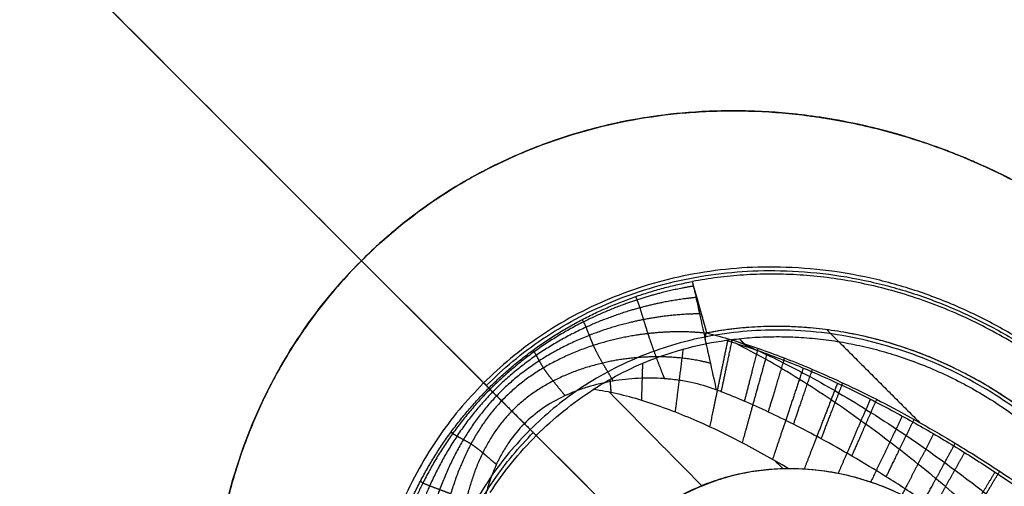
# Model space of a CAD drawing. Header units: millimetres. Extents: x -657 to 864, y -831 to 851.
# Tile 331 of 656: x -530.43 to -517.02, y 121.05 to 127.41. Entities that reach past the tile are written whole.
import ezdxf

# ---------------------------------------------------------------- set-up
doc = ezdxf.new("R2010")
doc.units = ezdxf.units.MM
doc.layers.add('Default', color=7, linetype='Continuous', true_color=0x000000)

msp = doc.modelspace()

# ---------------------------------------------------------------- linework, layer by layer
at = {"layer": 'Default'}
for points in [[(-473.689, 252.937, -369.879), (-564.137, 162.488, -369.879), (-654.586, 72.04, -369.879)], [(-474.323, 252.108, -369.665), (-564.04, 162.391, -369.665), (-653.757, 72.674, -369.665)], [(-363.37, 241.828, -413.926), (-503.423, 101.775, -413.926), (-643.477, -38.278, -413.926)], [(-363.801, 241.268, -413.689), (-503.359, 101.71, -413.689), (-642.916, -37.847, -413.689)], [(-525.776, 124.127, -340.556), (-548.893, 147.244, -340.556), (-572.011, 170.362, -340.556)], [(-572.011, 170.362, -340.302), (-548.893, 147.244, -340.302), (-525.776, 124.127, -340.302)], [(-236.207, 159.53, -441.841), (-398.693, -2.956, -441.841), (-561.179, -165.442, -441.841)], [(-236.639, 159.098, -441.588), (-398.693, -2.956, -441.588), (-560.747, -165.01, -441.588)], [(-525.776, 124.127, -340.556), (-525.776, 124.127, -340.429), (-525.776, 124.127, -340.302)]]:
    msp.add_open_spline(points, degree=2, dxfattribs=at)
for points, knots in [([(-593.147, 191.498, -340.302), (-583.971, 182.322, -350.704), (-555.936, 154.287, -379.344), (-491.44, 89.791, -426.649), (-434.215, 32.566, -441.841), (-398.693, -2.956, -441.841)], [2.41548, 2.41548, 2.41548, 2.41548, 70.396144, 198.636056, 404.995527, 404.995527, 404.995527, 404.995527]), ([(-592.636, 190.987, -340.556), (-583.582, 181.933, -350.788), (-555.685, 154.036, -379.242), (-491.381, 89.732, -426.406), (-434.193, 32.544, -441.588), (-398.693, -2.956, -441.588)], [2.408267, 2.408267, 2.408267, 2.408267, 69.367076, 197.537893, 403.786179, 403.786179, 403.786179, 403.786179]), ([(-525.776, 124.127, -340.302), (-525.455, 124.447, -340.302), (-524.936, 124.874, -340.304), (-524.359, 125.219, -340.308), (-523.961, 125.43, -340.311), (-523.755, 125.527, -340.313), (-523.122, 125.79, -340.319), (-522.687, 125.923, -340.324), (-522.018, 126.062, -340.332), (-521.679, 126.115, -340.336), (-521.275, 126.151, -340.341), (-521.071, 126.162, -340.343), (-520.984, 126.165, -340.344), (-520.925, 126.167, -340.345), (-520.897, 126.168, -340.346), (-520.623, 126.173, -340.349), (-520.257, 126.163, -340.354), (-519.829, 126.122, -340.359), (-519.615, 126.094, -340.362), (-519.508, 126.078, -340.363), (-519.463, 126.071, -340.364), (-519.432, 126.066, -340.364), (-519.418, 126.064, -340.364), (-519.135, 126.016, -340.368), (-518.74, 125.931, -340.373), (-518.287, 125.797, -340.378), (-518.062, 125.722, -340.38), (-517.95, 125.682, -340.381), (-517.894, 125.662, -340.382), (-517.87, 125.653, -340.382), (-517.854, 125.647, -340.383), (-517.847, 125.644, -340.383), (-517.556, 125.535, -340.386), (-517.28, 125.415, -340.388), (-516.873, 125.211, -340.392), (-516.672, 125.104, -340.394), (-516.441, 124.97, -340.395), (-516.326, 124.9, -340.396), (-516.277, 124.869, -340.397), (-516.245, 124.849, -340.397), (-516.23, 124.839, -340.397), (-515.659, 124.477, -340.401), (-515.148, 124.067, -340.403), (-514.679, 123.598, -340.403)], [0, 0, 0, 0, 2.1622, 3.2433, 3.2433, 4.3244, 4.3244, 6.486601, 6.486601, 7.567701, 8.108251, 8.378526, 8.513663, 8.513663, 8.648801, 8.648801, 9.729901, 10.270451, 10.540726, 10.675863, 10.743432, 10.743432, 10.811001, 10.811001, 11.892101, 12.432651, 12.702926, 12.838064, 12.905632, 12.939417, 12.939417, 12.973201, 12.973201, 14.054301, 14.054301, 14.594851, 14.865126, 15.000264, 15.067833, 15.067833, 15.135401, 15.135401, 17.297601, 17.297601, 17.297601, 17.297601]), ([(-514.679, 123.598, -340.657), (-514.914, 123.833, -340.657), (-515.159, 124.053, -340.656), (-515.542, 124.36, -340.655), (-515.738, 124.508, -340.654), (-515.973, 124.672, -340.653), (-516.092, 124.751, -340.652), (-516.144, 124.785, -340.651), (-516.178, 124.807, -340.651), (-516.197, 124.819, -340.651), (-516.473, 124.994, -340.649), (-516.739, 125.144, -340.647), (-517.146, 125.348, -340.643), (-517.352, 125.444, -340.642), (-517.596, 125.546, -340.639), (-517.718, 125.595, -340.638), (-517.78, 125.619, -340.637), (-517.806, 125.629, -340.637), (-517.824, 125.636, -340.637), (-517.834, 125.639, -340.637), (-518.097, 125.738, -340.634), (-518.484, 125.862, -340.629), (-518.943, 125.973, -340.624), (-519.175, 126.02, -340.621), (-519.291, 126.042, -340.62), (-519.341, 126.05, -340.619), (-519.374, 126.056, -340.619), (-519.392, 126.059, -340.618), (-519.652, 126.102, -340.615), (-520.019, 126.146, -340.611), (-520.446, 126.167, -340.605), (-520.66, 126.17, -340.602), (-520.751, 126.17, -340.601), (-520.812, 126.169, -340.6), (-520.844, 126.169, -340.6), (-521.343, 126.158, -340.594), (-521.801, 126.107, -340.588), (-522.692, 125.922, -340.577), (-523.125, 125.789, -340.573), (-524.393, 125.262, -340.561), (-525.136, 124.767, -340.556), (-525.776, 124.127, -340.556)], [0, 0, 0, 0, 1.081886, 1.081886, 1.622829, 1.893301, 2.028537, 2.096155, 2.096155, 2.163772, 2.163772, 3.245659, 3.245659, 3.786602, 4.057073, 4.192309, 4.259927, 4.293736, 4.293736, 4.327545, 4.327545, 5.409431, 5.950374, 6.220846, 6.356082, 6.423699, 6.423699, 6.491317, 6.491317, 7.573204, 8.114147, 8.384618, 8.519854, 8.519854, 8.65509, 8.65509, 10.818862, 10.818862, 12.982635, 12.982635, 17.310179, 17.310179, 17.310179, 17.310179]), ([(-525.247, 113.03, -340.403), (-525.465, 113.248, -340.403), (-525.671, 113.475, -340.402), (-525.96, 113.83, -340.401), (-526.1, 114.011, -340.4), (-526.255, 114.228, -340.399), (-526.319, 114.323, -340.399), (-526.362, 114.386, -340.398), (-526.384, 114.419, -340.398), (-526.565, 114.694, -340.396), (-526.713, 114.946, -340.394), (-526.915, 115.331, -340.391), (-527.011, 115.527, -340.389), (-527.115, 115.758, -340.387), (-527.165, 115.875, -340.386), (-527.186, 115.926, -340.385), (-527.2, 115.959, -340.385), (-527.207, 115.977, -340.385), (-527.315, 116.244, -340.382), (-527.448, 116.625, -340.378), (-527.57, 117.077, -340.373), (-527.623, 117.305, -340.37), (-527.648, 117.42, -340.369), (-527.658, 117.469, -340.368), (-527.664, 117.502, -340.368), (-527.668, 117.519, -340.367), (-527.719, 117.784, -340.364), (-527.774, 118.157, -340.359), (-527.806, 118.592, -340.354), (-527.814, 118.778, -340.351), (-527.817, 118.903, -340.35), (-527.818, 118.966, -340.349), (-527.823, 120.005, -340.336), (-527.649, 120.934, -340.324), (-526.944, 122.694, -340.307), (-526.437, 123.465, -340.302), (-525.776, 124.127, -340.302)], [0, 0, 0, 0, 1.083155, 1.083155, 1.624733, 1.895522, 2.030917, 2.030917, 2.166311, 2.166311, 3.249466, 3.249466, 3.791044, 4.061833, 4.197227, 4.264925, 4.264925, 4.332622, 4.332622, 5.415777, 5.957355, 6.228144, 6.363538, 6.431236, 6.431236, 6.498933, 6.498933, 7.582088, 8.123666, 8.394455, 8.394455, 8.665244, 8.665244, 12.997866, 12.997866, 17.330488, 17.330488, 17.330488, 17.330488]), ([(-525.776, 124.127, -340.556), (-526.108, 123.795, -340.556), (-526.547, 123.256, -340.558), (-526.958, 122.555, -340.563), (-527.112, 122.239, -340.566), (-527.21, 122.024, -340.568), (-527.257, 121.914, -340.569), (-527.387, 121.587, -340.572), (-527.464, 121.364, -340.574), (-527.594, 120.911, -340.579), (-527.649, 120.679, -340.582), (-527.736, 120.21, -340.587), (-527.785, 119.856, -340.592), (-527.811, 119.436, -340.597), (-527.817, 119.255, -340.599), (-527.819, 119.134, -340.601), (-527.819, 119.075, -340.602), (-527.817, 118.764, -340.606), (-527.797, 118.392, -340.61), (-527.743, 117.957, -340.616), (-527.708, 117.74, -340.619), (-527.689, 117.631, -340.62), (-527.68, 117.585, -340.62), (-527.674, 117.554, -340.621), (-527.671, 117.539, -340.621), (-527.617, 117.26, -340.624), (-527.521, 116.872, -340.629), (-527.377, 116.426, -340.634), (-527.296, 116.205, -340.636), (-527.254, 116.095, -340.638), (-527.236, 116.048, -340.638), (-527.223, 116.017, -340.638), (-527.217, 116.002, -340.639), (-527.102, 115.717, -340.641), (-526.98, 115.455, -340.644), (-526.778, 115.07, -340.647), (-526.672, 114.88, -340.649), (-526.54, 114.663, -340.65), (-526.482, 114.57, -340.651), (-526.443, 114.509, -340.651), (-526.424, 114.479, -340.652), (-526.068, 113.938, -340.655), (-525.683, 113.466, -340.657), (-525.247, 113.03, -340.657)], [0, 0, 0, 0, 2.16185, 3.242775, 3.783237, 3.783237, 4.323699, 4.323699, 5.404624, 5.404624, 6.485549, 6.485549, 7.566474, 8.106936, 8.377168, 8.377168, 8.647399, 8.647399, 9.728324, 10.268786, 10.539017, 10.674133, 10.741691, 10.741691, 10.809249, 10.809249, 11.890173, 12.430636, 12.700867, 12.835983, 12.903541, 12.903541, 12.971098, 12.971098, 14.052023, 14.052023, 14.592486, 14.862717, 14.997832, 14.997832, 15.132948, 15.132948, 17.294798, 17.294798, 17.294798, 17.294798])]:
    msp.add_open_spline(points, degree=3, knots=knots, dxfattribs=at)
msp.add_rational_spline([(-514.679, 123.598, -340.48), (-520.492, 129.411, -340.48), (-525.776, 124.127, -340.48), (-531.06, 118.843, -340.48), (-525.247, 113.03, -340.48)], [1, 0.707106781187, 1, 0.707106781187, 1], degree=2, knots=[1.570796, 1.570796, 1.570796, 3.141593, 3.141593, 4.712389, 4.712389, 4.712389], dxfattribs=at)
at = {"layer": 'Default', "color": 18, "true_color": 0x000000}
for points, weights, degree in [([(-515.537, 122.054, -338.464), (-520.028, 126.546, -338.464), (-524.111, 122.462, -338.464)], [1, 0.707106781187, 1], 2), ([(-524.076, 122.427, -337.51), (-520.025, 126.478, -337.51), (-515.569, 122.022, -337.51)], [1, 0.707106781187, 1], 2), ([(-524.041, 122.392, -336.557), (-522.899, 123.534, -336.557), (-521.267, 123.844, -336.557)], [1, 0.96191856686, 1], 2), ([(-515.601, 121.99, -336.557), (-518.065, 124.454, -336.557), (-521.267, 123.844, -336.557)], [1, 0.873457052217, 1], 2), ([(-521.18, 123.536, -335.976), (-521.201, 123.608, -336.028), (-521.218, 123.67, -336.094), (-521.232, 123.72, -336.169)], [1.00041343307, 0.997879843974, 1.00699095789, 1.02774677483], 3), ([(-521.07, 123.144, -335.848), (-521.103, 123.261, -335.849), (-521.136, 123.377, -335.879), (-521.165, 123.483, -335.942)], [1.1069772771, 1.04972189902, 1.01544928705, 1.00415944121], 3), ([(-516.114, 121.477, -338.464), (-519.971, 125.333, -338.464), (-523.476, 121.827, -338.464)], [1, 0.707106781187, 1], 2), ([(-516.081, 121.51, -335.848), (-518.251, 123.68, -335.848), (-521.07, 123.143, -335.848)], [1, 0.873458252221, 1], 2), ([(-516.081, 121.51, -335.848), (-518.251, 123.68, -335.848), (-521.07, 123.143, -335.848)], [0.996331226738, 0.811352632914, 0.866026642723], 2), ([(-521.094, 123.055, -335.844), (-521.089, 123.084, -335.847), (-521.084, 123.114, -335.848), (-521.079, 123.143, -335.848)], [1.00435914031, 1.00247265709, 1.00119847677, 1.00053659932], 3), ([(-520.787, 123.037, -336.67), (-520.882, 122.584, -336.67), (-520.967, 122.176, -336.483), (-521.032, 121.864, -336.16)], [1.00002926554, 1.00146683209, 1.05586593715, 1.16322658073], 3), ([(-520.873, 122.342, -335.54), (-520.834, 122.529, -335.735), (-520.782, 122.774, -335.848), (-520.724, 123.047, -335.848)], [1.16323629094, 1.05551047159, 1.00110391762, 1.00001662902], 3), ([(-520.81, 123.043, -336.67), (-518.177, 123.419, -336.67), (-516.174, 121.416, -336.67)], [1, 0.884142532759, 1], 2), ([(-521.395, 122.921, -336.649), (-521.436, 122.596, -336.595), (-521.473, 122.305, -336.449), (-521.503, 122.065, -336.233)], [1.0123801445, 1.0340954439, 1.08437791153, 1.1632275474], 3), ([(-520.556, 122.211, -335.512), (-520.508, 122.399, -335.724), (-520.443, 122.65, -335.848), (-520.37, 122.932, -335.848)], [1.16323632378, 1.05070587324, 0.996356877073, 1.00018933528], 3), ([(-520.252, 122.859, -336.67), (-520.384, 122.382, -336.67), (-520.502, 121.958, -336.455), (-520.589, 121.646, -336.088)], [1.00048178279, 0.994248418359, 1.04850107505, 1.16323975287], 3), ([(-520.232, 122.066, -335.483), (-520.176, 122.252, -335.713), (-520.098, 122.509, -335.848), (-520.01, 122.801, -335.848)], [1.16323635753, 1.04583227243, 0.99175837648, 1.00101466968], 3), ([(-521.947, 122.729, -336.576), (-521.952, 122.545, -336.512), (-521.957, 122.375, -336.418), (-521.962, 122.225, -336.3)], [1.05137010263, 1.07817007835, 1.11545629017, 1.16322873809], 3), ([(-519.757, 122.666, -336.67), (-519.924, 122.167, -336.67), (-520.072, 121.729, -336.427), (-520.175, 121.421, -336.018)], [1.00223917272, 0.988000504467, 1.04166850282, 1.16324316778], 3), ([(-519.889, 121.899, -335.451), (-519.826, 122.083, -335.7), (-519.735, 122.346, -335.848), (-519.631, 122.647, -335.848)], [1.16323639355, 1.04070281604, 0.987154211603, 1.00259058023], 3), ([(-522.392, 122.51, -336.466), (-522.387, 122.448, -336.433), (-522.382, 122.389, -336.397), (-522.377, 122.332, -336.357)], [1.11428512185, 1.12914404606, 1.1454518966, 1.16320867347], 3), ([(-524.111, 122.462, -338.464), (-528.195, 118.379, -338.464), (-523.703, 113.888, -338.464)], [1, 0.707106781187, 1], 2), ([(-525.494, 119.618, -336.557), (-525.183, 121.25, -336.557), (-524.041, 122.392, -336.557)], [1, 0.961918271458, 1], 2), ([(-519.29, 122.459, -336.67), (-519.467, 122.002, -336.67), (-519.626, 121.593, -336.457), (-519.743, 121.291, -336.085)], [1.00507250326, 0.985110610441, 1.02406595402, 1.121938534], 3), ([(-519.513, 121.701, -335.414), (-519.443, 121.882, -335.686), (-519.338, 122.151, -335.848), (-519.217, 122.462, -335.848)], [1.16323643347, 1.03509977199, 0.98240125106, 1.00514087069], 3), ([(-518.842, 122.241, -336.67), (-519.006, 121.865, -336.67), (-519.158, 121.515, -336.517), (-519.281, 121.232, -336.237)], [1.00884020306, 0.986684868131, 1.00617384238, 1.0673071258], 3), ([(-519.094, 121.465, -335.373), (-519.017, 121.641, -335.669), (-518.897, 121.916, -335.848), (-518.756, 122.237, -335.848)], [1.16323647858, 1.02886106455, 0.977448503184, 1.00899879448], 3), ([(-518.407, 122.011, -336.67), (-518.563, 121.685, -336.67), (-518.711, 121.376, -336.55), (-518.837, 121.113, -336.324)], [1.01350137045, 0.98928809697, 0.99764277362, 1.0385654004], 3), ([(-518.626, 121.182, -335.326), (-518.544, 121.351, -335.65), (-518.408, 121.632, -335.848), (-518.246, 121.965, -335.848)], [1.16323652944, 1.0219248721, 0.972361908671, 1.01454763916], 3), ([(-523.476, 121.827, -338.464), (-526.982, 118.321, -338.464), (-523.126, 114.465, -338.464)], [1, 0.707106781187, 1], 2), ([(-523.088, 114.503, -337.348), (-526.903, 118.318, -337.348), (-523.435, 121.786, -337.348)], [1, 0.707106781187, 1], 2), ([(-517.98, 121.768, -336.67), (-518.134, 121.471, -336.67), (-518.282, 121.187, -336.566), (-518.411, 120.939, -336.367)], [1.01905940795, 0.992291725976, 0.993719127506, 1.02334161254], 3), ([(-518.113, 120.851, -335.272), (-518.027, 121.01, -335.628), (-517.872, 121.296, -335.848), (-517.686, 121.64, -335.848)], [1.1632365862, 1.01428188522, 0.967268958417, 1.0221978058], 3), ([(-517.559, 121.514, -336.67), (-517.719, 121.228, -336.67), (-517.873, 120.954, -336.57), (-518.008, 120.712, -336.378)], [1.02552264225, 0.995084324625, 0.99187157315, 1.01588438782], 3), ([(-517.385, 120.205, -336.859), (-519.843, 122.664, -336.859), (-522.078, 120.429, -336.859)], [1, 0.707106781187, 1], 2), ([(-517.144, 121.248, -336.67), (-517.319, 120.957, -336.67), (-517.486, 120.678, -336.563), (-517.632, 120.435, -336.355)], [1.03289298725, 0.996971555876, 0.99047165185, 1.01339327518], 3), ([(-517.554, 120.465, -335.212), (-517.467, 120.612, -335.603), (-517.293, 120.902, -335.848), (-517.081, 121.258, -335.848)], [1.16323664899, 1.00591530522, 0.962309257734, 1.03241850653], 3)]:
    msp.add_rational_spline(points, weights, degree=degree, dxfattribs=at)
for points, degree in [([(-521.267, 123.844, -336.557), (-521.266, 123.841, -336.494), (-521.263, 123.831, -336.432), (-521.259, 123.813, -336.373)], 3), ([(-519.437, 123.188, -335.848), (-518.804, 122.556, -335.848), (-518.172, 121.924, -335.848)], 2), ([(-521.113, 123.142, -335.848), (-521.106, 123.143, -335.848), (-521.092, 123.143, -335.848), (-521.077, 123.143, -335.848), (-521.07, 123.143, -335.848)], 3), ([(-521.07, 123.143, -335.848), (-520.959, 123.115, -335.848), (-520.738, 123.053, -335.848), (-520.407, 122.947, -335.848), (-520.074, 122.827, -335.848), (-519.726, 122.689, -335.848), (-519.35, 122.526, -335.848), (-518.935, 122.33, -335.848), (-518.475, 122.094, -335.848), (-517.972, 121.813, -335.848), (-517.427, 121.485, -335.848), (-516.842, 121.105, -335.848), (-516.225, 120.673, -335.848), (-515.591, 120.197, -335.848), (-514.987, 119.711, -335.848), (-514.407, 119.216, -335.848), (-513.808, 118.674, -335.848), (-513.366, 118.249, -335.848), (-513.139, 118.021, -335.848)], 3), ([(-520.81, 123.043, -336.67), (-520.565, 122.971, -336.67), (-520.097, 122.81, -336.67), (-519.466, 122.546, -336.67), (-518.872, 122.261, -336.67), (-518.3, 121.956, -336.67), (-517.738, 121.629, -336.67), (-517.188, 121.282, -336.67), (-516.648, 120.916, -336.67), (-516.119, 120.534, -336.67), (-515.605, 120.141, -336.67), (-515.082, 119.719, -336.67), (-514.519, 119.238, -336.67), (-514.104, 118.862, -336.67), (-513.888, 118.66, -336.67)], 3), ([(-520.63, 123.066, -336.67), (-520.572, 123.008, -336.67), (-520.515, 122.951, -336.67)], 2), ([(-524.041, 122.392, -336.557), (-524.076, 122.427, -337.51), (-524.111, 122.462, -338.464)], 2), ([(-524.111, 122.462, -338.464), (-523.794, 122.145, -338.464), (-523.476, 121.827, -338.464)], 2), ([(-523.394, 121.745, -336.232), (-523.157, 121.982, -336.232), (-522.891, 122.195, -336.284), (-522.619, 122.372, -336.387)], 3), ([(-520.944, 122.369, -335.546), (-520.948, 122.371, -335.547), (-520.953, 122.372, -335.547), (-520.958, 122.374, -335.547)], 3), ([(-522.398, 122.336, -336.36), (-521.979, 121.912, -336.068), (-521.56, 121.487, -335.776), (-521.141, 121.063, -335.484)], 3), ([(-523.557, 121.908, -335.429), (-520.223, 118.574, -333.13), (-516.89, 115.241, -330.831), (-513.557, 111.908, -328.532)], 3), ([(-523.476, 121.827, -338.464), (-523.435, 121.786, -337.348), (-523.394, 121.745, -336.232)], 2), ([(-524.021, 120.97, -336.387), (-523.844, 121.242, -336.284), (-523.631, 121.508, -336.232), (-523.394, 121.745, -336.232)], 3), ([(-523.394, 121.745, -336.232), (-522.957, 121.308, -335.93), (-522.52, 120.871, -335.629), (-522.084, 120.435, -335.328)], 3), ([(-520.141, 121.402, -336.012), (-520.106, 121.367, -335.987), (-520.072, 121.331, -335.963), (-520.037, 121.296, -335.938)], 3)]:
    msp.add_open_spline(points, degree=degree, dxfattribs=at)
for points, degree, knots in [([(-521.252, 123.781, -336.284), (-521.408, 123.755, -336.294), (-521.718, 123.692, -336.31), (-522.175, 123.562, -336.327), (-522.762, 123.322, -336.349), (-523.442, 122.912, -336.368), (-524.047, 122.398, -336.375), (-524.559, 121.791, -336.358), (-524.966, 121.112, -336.333), (-525.206, 120.526, -336.312), (-525.337, 120.069, -336.3), (-525.403, 119.759, -336.29), (-525.43, 119.604, -336.284)], 5, [-0.000078, -0.000078, -0.000078, -0.000078, -0.000078, -0.000078, 0.125, 0.250001, 0.375001, 0.500001, 0.625001, 0.750001, 0.875, 0.999986, 0.999986, 0.999986, 0.999986, 0.999986, 0.999986]), ([(-521.259, 123.813, -336.373), (-521.25, 123.768, -336.223), (-521.23, 123.678, -336.089), (-521.178, 123.439, -335.902), (-521.145, 123.291, -335.85), (-521.113, 123.142, -335.848)], 3, [-1.27981, -1.27981, -1.27981, -1.27981, -0.639905, -0.639905, 0, 0, 0, 0]), ([(-521.07, 123.143, -335.848), (-521.077, 123.167, -335.849), (-521.09, 123.213, -335.851), (-521.107, 123.276, -335.861), (-521.123, 123.332, -335.875), (-521.136, 123.379, -335.891), (-521.147, 123.416, -335.907), (-521.155, 123.445, -335.921), (-521.16, 123.465, -335.932), (-521.164, 123.478, -335.938), (-521.174, 123.513, -335.959), (-521.195, 123.589, -336.012), (-521.22, 123.679, -336.106), (-521.244, 123.762, -336.231), (-521.254, 123.794, -336.32), (-521.259, 123.813, -336.373)], 3, [-1.270881, -1.270881, -1.270881, -1.270881, -1.168806, -1.076292, -0.994508, -0.924319, -0.866326, -0.820921, -0.788338, -0.768707, -0.762089, -0.613182, -0.381054, -0.226922, 0, 0, 0, 0]), ([(-521.219, 123.626, -336.056), (-521.372, 123.611, -336.072), (-521.679, 123.567, -336.098), (-522.137, 123.463, -336.124), (-522.728, 123.251, -336.157), (-523.414, 122.867, -336.184), (-524.017, 122.367, -336.191), (-524.504, 121.756, -336.158), (-524.875, 121.071, -336.115), (-525.085, 120.483, -336.085), (-525.198, 120.028, -336.073), (-525.253, 119.722, -336.063), (-525.275, 119.57, -336.056)], 5, [-0.000035, -0.000035, -0.000035, -0.000035, -0.000035, -0.000035, 0.125, 0.250001, 0.375001, 0.500001, 0.625001, 0.750001, 0.875, 1, 1, 1, 1, 1, 1]), ([(-521.871, 123.134, -335.86), (-521.884, 123.173, -335.873), (-521.909, 123.252, -335.904), (-521.944, 123.367, -335.973), (-521.984, 123.498, -336.102), (-522.015, 123.588, -336.271), (-522.032, 123.626, -336.411), (-522.04, 123.636, -336.508), (-522.043, 123.637, -336.557)], 5, [0.4403445, 0.4403445, 0.4403445, 0.4403445, 0.4403445, 0.4403445, 0.5802584, 0.7201723, 0.8600861, 0.9999986, 0.9999986, 0.9999986, 0.9999986, 0.9999986, 0.9999986]), ([(-521.187, 123.559, -335.994), (-521.187, 123.559, -335.994), (-521.192, 123.559, -335.994), (-521.198, 123.558, -335.995), (-521.204, 123.558, -335.995)], 3, [-0.000004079, -0.000004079, -0.000004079, -0.000004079, 0, 0.009924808, 0.009924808, 0.009924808, 0.009924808]), ([(-521.17, 123.403, -335.904), (-521.321, 123.402, -335.92), (-521.627, 123.384, -335.945), (-522.086, 123.316, -335.964), (-522.686, 123.143, -335.987), (-523.376, 122.797, -336.006), (-523.971, 122.319, -336.009), (-524.42, 121.709, -335.973), (-524.738, 121.02, -335.934), (-524.908, 120.429, -335.916), (-524.996, 119.975, -335.914), (-525.036, 119.672, -335.909), (-525.052, 119.521, -335.904)], 5, [-0.0000067, -0.0000067, -0.0000067, -0.0000067, -0.0000067, -0.0000067, 0.1250003, 0.2500007, 0.375001, 0.5000013, 0.625001, 0.7500007, 0.8750003, 0.9999428, 0.9999428, 0.9999428, 0.9999428, 0.9999428, 0.9999428]), ([(-522.614, 122.973, -335.848), (-522.627, 123.002, -335.872), (-522.651, 123.059, -335.922), (-522.683, 123.14, -336.01), (-522.717, 123.231, -336.147), (-522.744, 123.291, -336.304), (-522.761, 123.315, -336.428), (-522.77, 123.321, -336.514), (-522.774, 123.322, -336.557)], 5, [0.4403445, 0.4403445, 0.4403445, 0.4403445, 0.4403445, 0.4403445, 0.5802584, 0.7201723, 0.8600861, 0.9999972, 0.9999972, 0.9999972, 0.9999972, 0.9999972, 0.9999972]), ([(-521.113, 123.142, -335.848), (-521.262, 123.157, -335.858), (-521.567, 123.169, -335.867), (-522.026, 123.139, -335.859), (-522.63, 123.008, -335.847), (-523.322, 122.704, -335.838), (-523.909, 122.255, -335.834), (-524.321, 121.651, -335.809), (-524.588, 120.963, -335.8), (-524.714, 120.369, -335.815), (-524.769, 119.916, -335.839), (-524.787, 119.613, -335.848), (-524.791, 119.464, -335.848)], 5, [-8.666014, -8.666014, -8.666014, -8.666014, -8.666014, -8.666014, -7.582759, -6.499505, -5.41625, -4.332995, -3.249746, -2.166498, -1.083249, 0, 0, 0, 0, 0, 0]), ([(-522.619, 122.372, -336.387), (-522.354, 122.544, -336.488), (-522.071, 122.686, -336.561), (-521.74, 122.811, -336.611), (-521.705, 122.824, -336.616), (-521.631, 122.849, -336.625), (-521.594, 122.862, -336.63), (-521.479, 122.898, -336.642), (-521.401, 122.92, -336.649), (-521.159, 122.983, -336.665), (-520.989, 123.018, -336.67), (-520.81, 123.043, -336.67)], 3, [-2.85744, -2.85744, -2.85744, -2.85744, -1.42872, -1.42872, -1.25013, -1.25013, -1.07154, -1.07154, -0.71436, -0.71436, 0, 0, 0, 0]), ([(-521.645, 122.519, -335.538), (-521.668, 122.575, -335.581), (-521.714, 122.692, -335.662), (-521.761, 122.815, -335.735), (-521.808, 122.945, -335.795), (-521.851, 123.071, -335.841), (-521.871, 123.134, -335.86)], 5, [0, 0, 0, 0, 0, 0, 0.2201723, 0.4403445, 0.4403445, 0.4403445, 0.4403445, 0.4403445, 0.4403445]), ([(-521.113, 123.142, -335.848), (-521.108, 123.119, -335.848), (-521.101, 123.089, -335.847), (-521.09, 123.037, -335.843), (-521.086, 123.018, -335.841), (-521.077, 122.977, -335.835), (-521.072, 122.957, -335.832), (-521.057, 122.886, -335.818), (-521.048, 122.846, -335.808), (-521.037, 122.796, -335.792), (-521.034, 122.781, -335.787), (-521.029, 122.76, -335.78), (-521.027, 122.75, -335.776), (-521.025, 122.74, -335.772), (-521.024, 122.736, -335.771), (-521.023, 122.733, -335.77), (-521.023, 122.733, -335.77), (-520.988, 122.572, -335.707), (-520.962, 122.455, -335.624), (-520.944, 122.369, -335.546)], 3, [-1.191456, -1.191456, -1.191456, -1.191456, -1.042524, -1.042524, -0.968058, -0.968058, -0.893592, -0.893592, -0.74466, -0.74466, -0.670194, -0.670194, -0.632961, -0.614345, -0.605036, -0.605036, -0.595728, -0.595728, 0, 0, 0, 0]), ([(-520.643, 123.022, -335.848), (-520.554, 122.984, -335.848), (-520.347, 122.893, -335.848), (-520.021, 122.736, -335.846), (-519.651, 122.543, -335.843), (-519.252, 122.317, -335.837), (-518.814, 122.05, -335.828), (-518.332, 121.735, -335.816), (-517.808, 121.366, -335.8), (-517.244, 120.941, -335.778), (-516.649, 120.461, -335.751), (-516.043, 119.939, -335.718), (-515.445, 119.391, -335.68), (-514.856, 118.819, -335.639), (-514.252, 118.198, -335.59), (-513.849, 117.757, -335.554), (-513.639, 117.521, -335.534)], 3, [0.819002, 0.819002, 0.819002, 0.819002, 1.223022, 1.760617, 2.334376, 2.970221, 3.68859, 4.498707, 5.402848, 6.40286, 7.494362, 8.654622, 9.813624, 10.959228, 12.169282, 13.529246, 13.529246, 13.529246, 13.529246]), ([(-523.296, 122.668, -335.839), (-523.309, 122.689, -335.869), (-523.333, 122.729, -335.932), (-523.364, 122.784, -336.034), (-523.396, 122.845, -336.177), (-523.419, 122.884, -336.326), (-523.434, 122.9, -336.441), (-523.441, 122.904, -336.518), (-523.444, 122.904, -336.557)], 5, [0.4403445, 0.4403445, 0.4403445, 0.4403445, 0.4403445, 0.4403445, 0.5802584, 0.7201723, 0.8600861, 0.9999962, 0.9999962, 0.9999962, 0.9999962, 0.9999962, 0.9999962]), ([(-522.344, 122.488, -335.483), (-522.374, 122.536, -335.516), (-522.433, 122.634, -335.586), (-522.491, 122.732, -335.662), (-522.548, 122.832, -335.738), (-522.594, 122.927, -335.812), (-522.614, 122.973, -335.848)], 5, [0.0000005, 0.0000005, 0.0000005, 0.0000005, 0.0000005, 0.0000005, 0.2201723, 0.4403445, 0.4403445, 0.4403445, 0.4403445, 0.4403445, 0.4403445]), ([(-514.775, 118.023, -336.253), (-514.839, 118.096, -336.262), (-515.028, 118.312, -336.29), (-515.339, 118.658, -336.333), (-515.703, 119.047, -336.379), (-516.052, 119.408, -336.42), (-516.395, 119.751, -336.457), (-516.74, 120.085, -336.491), (-517.091, 120.413, -336.523), (-517.451, 120.735, -336.552), (-517.818, 121.05, -336.578), (-518.192, 121.358, -336.601), (-518.576, 121.658, -336.621), (-518.97, 121.95, -336.638), (-519.38, 122.236, -336.652), (-519.812, 122.517, -336.663), (-520.246, 122.776, -336.669), (-520.543, 122.934, -336.67), (-520.681, 123.004, -336.67)], 3, [1.751126, 1.751126, 1.751126, 1.751126, 2.201919, 3.094929, 3.913266, 4.677665, 5.41601, 6.150642, 6.887726, 7.624044, 8.358985, 9.09364, 9.827503, 10.562267, 11.305058, 12.067564, 12.86151, 13.539329, 13.539329, 13.539329, 13.539329]), ([(-521.023, 122.73, -335.769), (-521.167, 122.767, -335.771), (-521.463, 122.82, -335.759), (-521.911, 122.842, -335.715), (-522.504, 122.771, -335.656), (-523.188, 122.529, -335.607), (-523.776, 122.124, -335.594), (-524.165, 121.532, -335.589), (-524.389, 120.852, -335.626), (-524.456, 120.265, -335.688), (-524.446, 119.817, -335.741), (-524.407, 119.519, -335.764), (-524.379, 119.374, -335.769)], 5, [0, 0, 0, 0, 0, 0, 0.125, 0.250001, 0.375001, 0.500001, 0.625001, 0.750001, 0.875, 1, 1, 1, 1, 1, 1]), ([(-523.001, 122.288, -335.441), (-523.035, 122.33, -335.469), (-523.102, 122.412, -335.532), (-523.166, 122.489, -335.612), (-523.227, 122.566, -335.699), (-523.275, 122.635, -335.791), (-523.296, 122.668, -335.839)], 5, [0.0000011, 0.0000011, 0.0000011, 0.0000011, 0.0000011, 0.0000011, 0.2201723, 0.4403445, 0.4403445, 0.4403445, 0.4403445, 0.4403445, 0.4403445]), ([(-520.958, 122.374, -335.547), (-521.059, 122.412, -335.556), (-521.168, 122.444, -335.558), (-521.344, 122.481, -335.554), (-521.404, 122.492, -335.552), (-521.497, 122.505, -335.547), (-521.544, 122.51, -335.545), (-521.601, 122.516, -335.541), (-521.625, 122.518, -335.539), (-521.642, 122.519, -335.538), (-521.651, 122.52, -335.538), (-521.773, 122.528, -335.529), (-521.889, 122.53, -335.52), (-522.064, 122.521, -335.506), (-522.122, 122.517, -335.501), (-522.238, 122.504, -335.491), (-522.296, 122.496, -335.487), (-522.474, 122.466, -335.473), (-522.588, 122.438, -335.465), (-522.752, 122.388, -335.454), (-522.832, 122.36, -335.45), (-522.921, 122.324, -335.445), (-522.959, 122.307, -335.443), (-522.984, 122.296, -335.442), (-522.995, 122.291, -335.442), (-523.227, 122.182, -335.432), (-523.412, 122.053, -335.429), (-523.636, 121.827, -335.429), (-523.705, 121.743, -335.43), (-523.8, 121.604, -335.433), (-523.83, 121.556, -335.434), (-523.873, 121.48, -335.436), (-523.894, 121.441, -335.438), (-523.914, 121.401, -335.439), (-523.927, 121.374, -335.44), (-523.934, 121.359, -335.441), (-523.985, 121.248, -335.446), (-524.025, 121.144, -335.452), (-524.074, 120.98, -335.462), (-524.089, 120.924, -335.466), (-524.116, 120.81, -335.474), (-524.128, 120.75, -335.478), (-524.157, 120.575, -335.492), (-524.169, 120.458, -335.502), (-524.176, 120.284, -335.516), (-524.177, 120.226, -335.521), (-524.176, 120.139, -335.528), (-524.174, 120.095, -335.531), (-524.172, 120.045, -335.535), (-524.17, 120.023, -335.536), (-524.169, 120.009, -335.537), (-524.169, 120.003, -335.538), (-524.148, 119.731, -335.556), (-524.095, 119.497, -335.564), (-524.018, 119.294, -335.546)], 3, [0, 0, 0, 0, 0.49644, 0.49644, 0.744659, 0.744659, 0.868769, 0.930824, 0.961852, 0.961852, 0.992879, 0.992879, 1.489319, 1.489319, 1.737538, 1.737538, 1.985758, 1.985758, 2.482198, 2.482198, 2.730417, 2.854527, 2.916582, 2.916582, 2.978637, 2.978637, 3.971516, 3.971516, 4.467956, 4.467956, 4.716176, 4.716176, 4.840286, 4.90234, 4.90234, 4.964395, 4.964395, 5.460835, 5.460835, 5.709055, 5.709055, 5.957274, 5.957274, 6.453714, 6.453714, 6.701934, 6.701934, 6.826044, 6.888099, 6.919126, 6.919126, 6.950154, 6.950154, 7.943033, 7.943033, 7.943033, 7.943033]), ([(-523.866, 122.217, -335.829), (-523.882, 122.233, -335.862), (-523.911, 122.262, -335.929), (-523.95, 122.301, -336.033), (-523.993, 122.344, -336.18), (-524.022, 122.372, -336.331), (-524.035, 122.386, -336.445), (-524.039, 122.39, -336.52), (-524.041, 122.392, -336.557)], 5, [0.4403445, 0.4403445, 0.4403445, 0.4403445, 0.4403445, 0.4403445, 0.5802584, 0.7201723, 0.8600861, 0.9999958, 0.9999958, 0.9999958, 0.9999958, 0.9999958, 0.9999958]), ([(-519.96, 121.297, -335.98), (-520.395, 121.553, -336.056), (-520.837, 121.786, -336.13), (-521.508, 122.071, -336.234), (-521.732, 122.155, -336.267), (-522.18, 122.291, -336.331), (-522.402, 122.344, -336.361), (-522.619, 122.372, -336.387)], 3, [-3.967825, -3.967825, -3.967825, -3.967825, -1.983912, -1.983912, -0.991956, -0.991956, 0, 0, 0, 0]), ([(-513.859, 117.301, -334.767), (-514.078, 117.521, -334.796), (-514.498, 117.932, -334.85), (-515.121, 118.507, -334.928), (-515.724, 119.036, -335.002), (-516.331, 119.54, -335.074), (-516.942, 120.019, -335.144), (-517.536, 120.456, -335.21), (-518.093, 120.841, -335.27), (-518.607, 121.174, -335.324), (-519.075, 121.457, -335.371), (-519.496, 121.695, -335.413), (-519.876, 121.894, -335.45), (-520.224, 122.064, -335.482), (-520.552, 122.212, -335.512), (-520.79, 122.31, -335.533), (-520.92, 122.36, -335.544), (-520.944, 122.369, -335.546)], 3, [0, 0, 0, 0, 1.242741, 2.348493, 3.395351, 4.454451, 5.514702, 6.512121, 7.425935, 8.252143, 8.992431, 9.648879, 10.229917, 10.754221, 11.245477, 11.723365, 11.828336, 11.828336, 11.828336, 11.828336]), ([(-523.557, 121.908, -335.429), (-523.594, 121.945, -335.455), (-523.665, 122.016, -335.515), (-523.73, 122.081, -335.59), (-523.79, 122.141, -335.679), (-523.842, 122.193, -335.778), (-523.866, 122.217, -335.829)], 5, [-0.0000002, -0.0000002, -0.0000002, -0.0000002, -0.0000002, -0.0000002, 0.2201723, 0.4403445, 0.4403445, 0.4403445, 0.4403445, 0.4403445, 0.4403445]), ([(-524.285, 121.63, -335.813), (-524.306, 121.643, -335.842), (-524.348, 121.668, -335.904), (-524.409, 121.701, -336.002), (-524.483, 121.741, -336.15), (-524.532, 121.769, -336.315), (-524.548, 121.784, -336.438), (-524.553, 121.792, -336.518), (-524.553, 121.795, -336.557)], 5, [0.4403445, 0.4403445, 0.4403445, 0.4403445, 0.4403445, 0.4403445, 0.5802584, 0.7201723, 0.8600861, 0.9999962, 0.9999962, 0.9999962, 0.9999962, 0.9999962, 0.9999962]), ([(-523.938, 121.352, -335.441), (-523.979, 121.386, -335.469), (-524.058, 121.452, -335.527), (-524.127, 121.514, -335.591), (-524.187, 121.565, -335.675), (-524.252, 121.609, -335.766), (-524.285, 121.63, -335.813)], 5, [-0.0000005, -0.0000005, -0.0000005, -0.0000005, -0.0000005, -0.0000005, 0.2201723, 0.4403445, 0.4403445, 0.4403445, 0.4403445, 0.4403445, 0.4403445]), ([(-522.084, 120.435, -335.328), (-522.083, 120.435, -335.328), (-522.082, 120.437, -335.328), (-522.079, 120.439, -335.328), (-522.076, 120.442, -335.328), (-522.069, 120.449, -335.328), (-522.054, 120.464, -335.328), (-522.024, 120.493, -335.329), (-521.963, 120.55, -335.331), (-521.836, 120.659, -335.34), (-521.721, 120.744, -335.355), (-521.481, 120.903, -335.394), (-521.31, 120.994, -335.434), (-521.041, 121.104, -335.514), (-520.947, 121.137, -335.545), (-520.758, 121.194, -335.612), (-520.662, 121.218, -335.649), (-520.54, 121.242, -335.7), (-520.513, 121.247, -335.711), (-520.463, 121.256, -335.733), (-520.386, 121.268, -335.767), (-520.31, 121.277, -335.802), (-520.159, 121.292, -335.874), (-520.059, 121.297, -335.926), (-519.96, 121.297, -335.98)], 3, [0, 0, 0, 0, 0.006938, 0.006938, 0.013875, 0.027751, 0.055501, 0.111002, 0.222004, 0.444009, 0.888018, 0.888018, 1.776035, 1.776035, 2.220044, 2.220044, 2.664053, 2.664053, 2.775055, 2.775055, 2.886058, 3.108062, 3.108062, 3.552071, 3.552071, 3.552071, 3.552071]), ([(-519.96, 121.297, -335.98), (-519.795, 121.298, -336.071), (-519.606, 121.287, -336.146), (-519.291, 121.235, -336.236), (-519.181, 121.212, -336.262), (-519.011, 121.167, -336.296), (-518.954, 121.151, -336.306), (-518.866, 121.123, -336.319), (-518.837, 121.113, -336.324), (-518.777, 121.092, -336.332), (-518.746, 121.081, -336.336), (-518.486, 120.983, -336.367), (-518.253, 120.868, -336.38), (-517.917, 120.654, -336.377), (-517.811, 120.578, -336.372), (-517.661, 120.459, -336.359), (-517.613, 120.419, -336.354), (-517.52, 120.337, -336.341), (-517.475, 120.297, -336.334), (-517.254, 120.084, -336.293), (-517.11, 119.912, -336.246), (-516.933, 119.669, -336.153), (-516.881, 119.59, -336.118), (-516.811, 119.477, -336.061), (-516.788, 119.44, -336.04), (-516.757, 119.385, -336.009), (-516.747, 119.368, -335.998), (-516.728, 119.332, -335.976), (-516.718, 119.314, -335.964), (-516.674, 119.232, -335.91), (-516.644, 119.17, -335.863), (-516.604, 119.083, -335.787), (-516.591, 119.055, -335.761), (-516.574, 119.015, -335.721), (-516.568, 119.002, -335.708), (-516.557, 118.976, -335.68), (-516.552, 118.963, -335.665), (-516.509, 118.859, -335.545), (-516.483, 118.784, -335.429), (-516.464, 118.728, -335.304)], 3, [0, 0, 0, 0, 0.855464, 0.855464, 1.283196, 1.283196, 1.497062, 1.497062, 1.603995, 1.603995, 1.710928, 1.710928, 2.566391, 2.566391, 2.994123, 2.994123, 3.207989, 3.207989, 3.421855, 3.421855, 4.277319, 4.277319, 4.705051, 4.705051, 4.918917, 4.918917, 5.02585, 5.02585, 5.132783, 5.132783, 5.560515, 5.560515, 5.774381, 5.774381, 5.881313, 5.881313, 5.988246, 5.988246, 6.84371, 6.84371, 6.84371, 6.84371]), ([(-524.56, 120.949, -335.807), (-524.59, 120.962, -335.829), (-524.651, 120.986, -335.877), (-524.744, 121.019, -335.961), (-524.859, 121.062, -336.106), (-524.937, 121.094, -336.285), (-524.964, 121.112, -336.425), (-524.97, 121.121, -336.514), (-524.971, 121.125, -336.557)], 5, [0.4403445, 0.4403445, 0.4403445, 0.4403445, 0.4403445, 0.4403445, 0.5802584, 0.7201723, 0.8600861, 0.9999972, 0.9999972, 0.9999972, 0.9999972, 0.9999972, 0.9999972])]:
    msp.add_open_spline(points, degree=degree, knots=knots, dxfattribs=at)

doc.saveas('drawing.dxf')
